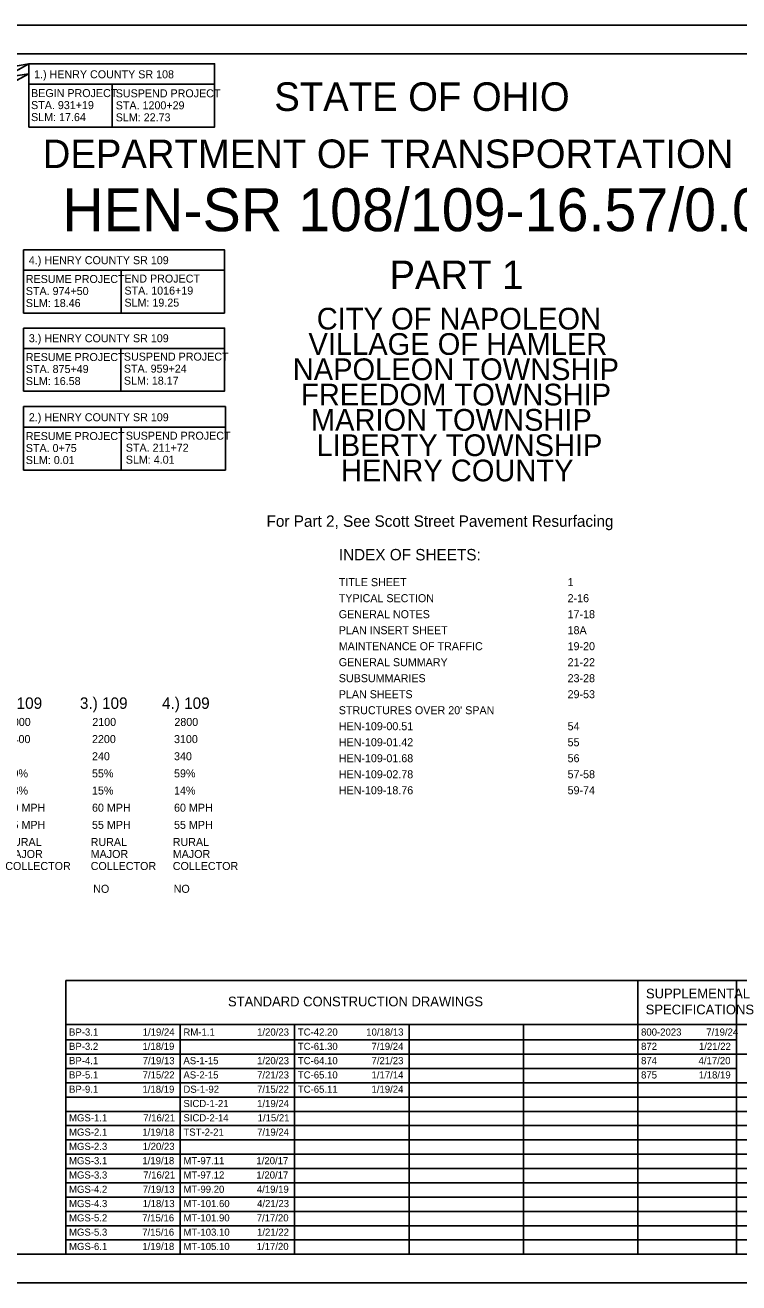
# Model space of a CAD drawing. Extents: x -6.2 to 37.4, y 0.2 to 22.2.
# Drawn here: x 9.02 to 21.5, y 0.21 to 22.21 of the extents above; entities that cross this region are included whole.
import ezdxf

# ---------------------------------------------------------------- set-up
doc = ezdxf.new("R2010")
doc.units = 0
for name, color, linetype in [('SH_Border', 7, 'Continuous'), ('SH_Cut_Line', 7, 'Continuous'), ('SH_Data', 7, 'Continuous'), ('SH_Text', 7, 'Continuous')]:
    doc.layers.add(name, color=color, linetype=linetype)

msp = doc.modelspace()

# ---------------------------------------------------------------- linework, layer by layer
at = {"layer": 'SH_Border'}
for p, q in [((2.469, 20.38), (9.087, 21.532)), ((9.087, 21.354), (2.469, 20.38)), ((2.48, 17.827), (9.087, 21.532)), ((9.087, 21.354), (2.48, 17.827)), ((9.087, 21.354), (9.087, 21.532))]:
    msp.add_line(p, q, dxfattribs=at)
msp.add_lwpolyline([(1.081, 21.707), (33.081, 21.707), (33.081, 0.707), (1.081, 0.707)], close=True, dxfattribs=at)
at = {"layer": 'SH_Cut_Line'}
msp.add_lwpolyline([(-0.419, 0.207), (33.581, 0.207), (33.581, 22.207), (-0.419, 22.207)], close=True, dxfattribs=at)
at = {"layer": 'SH_Data'}
for p, q in [((9.731, 5.499), (23.181, 5.499)), ((9.731, 0.707), (9.731, 5.499)), ((19.731, 0.707), (19.731, 5.499)), ((21.456, 0.707), (21.456, 5.499)), ((9.731, 4.728), (23.181, 4.728)), ((11.731, 0.707), (11.731, 4.728)), ((13.731, 0.707), (13.731, 4.728)), ((15.731, 0.707), (15.731, 4.728)), ((17.731, 0.707), (17.731, 4.728)), ((9.731, 4.457), (21.456, 4.457)), ((9.731, 4.207), (23.181, 4.207)), ((9.731, 3.957), (21.456, 3.957)), ((9.731, 3.707), (23.181, 3.707)), ((9.731, 3.457), (23.181, 3.457)), ((9.731, 3.207), (23.181, 3.207)), ((9.731, 2.957), (23.181, 2.957)), ((9.731, 2.707), (23.181, 2.707)), ((9.731, 2.457), (23.181, 2.457)), ((9.731, 2.207), (23.181, 2.207)), ((9.731, 1.957), (23.181, 1.957)), ((9.731, 1.707), (23.181, 1.707)), ((9.731, 1.457), (23.181, 1.457)), ((9.731, 1.207), (23.181, 1.207)), ((9.731, 0.957), (23.181, 0.957))]:
    msp.add_line(p, q, dxfattribs=at)
for points in [[(9.087, 21.354), (2.469, 20.38), (9.087, 21.532)], [(9.087, 21.354), (2.48, 17.827), (9.087, 21.532)]]:
    msp.add_lwpolyline(points, close=True, dxfattribs=at)
at = {"layer": 'SH_Text'}
for points in [[(9.087, 21.532), (12.332, 21.532), (12.332, 21.176), (9.087, 21.176)], [(9.087, 21.176), (10.542, 21.176), (10.542, 20.423), (9.087, 20.423)], [(10.542, 21.176), (12.332, 21.176), (12.332, 20.423), (10.542, 20.423)], [(8.994, 18.278), (12.504, 18.278), (12.504, 17.921), (8.994, 17.921)], [(8.994, 17.921), (10.7, 17.921), (10.7, 17.172), (8.994, 17.172)], [(10.7, 17.921), (12.504, 17.921), (12.504, 17.172), (10.7, 17.172)], [(8.994, 16.909), (12.507, 16.909), (12.507, 16.553), (8.994, 16.553)], [(8.994, 16.553), (10.692, 16.553), (10.692, 15.807), (8.994, 15.807)], [(10.692, 16.553), (12.507, 16.553), (12.507, 15.807), (10.692, 15.807)], [(8.994, 15.534), (12.52, 15.534), (12.52, 15.177), (8.994, 15.177)], [(8.994, 15.177), (10.696, 15.177), (10.696, 14.425), (8.994, 14.425)], [(10.696, 15.177), (12.52, 15.177), (12.52, 14.425), (10.696, 14.425)]]:
    msp.add_lwpolyline(points, close=True, dxfattribs=at)

# ---------------------------------------------------------------- texts
at = {"layer": 'SH_Data'}
for s, height, p in [('2.) 109', 0.2, (8.485, 10.248)), ('3.) 109', 0.2, (9.978, 10.248)), ('4.) 109', 0.2, (11.413, 10.248)), ('BP-3.1', 0.125, (9.787, 4.532)), ('1/19/24', 0.125, (11.075, 4.532)), ('RM-1.1', 0.125, (11.787, 4.532)), ('1/20/23', 0.125, (13.075, 4.532)), ('TC-42.20', 0.125, (13.787, 4.532)), ('10/18/13', 0.125, (14.983, 4.532)), ('800-2023', 0.125, (19.787, 4.532)), ('7/19/24', 0.125, (20.928, 4.532)), ('BP-3.2', 0.125, (9.787, 4.282)), ('1/18/19', 0.125, (11.071, 4.282)), ('TC-61.30', 0.125, (13.787, 4.282)), ('7/19/24', 0.125, (15.075, 4.282)), ('872', 0.125, (19.787, 4.282)), ('1/21/22', 0.125, (20.799, 4.282)), ('BP-4.1', 0.125, (9.787, 4.032)), ('7/19/13', 0.125, (11.075, 4.032)), ('AS-1-15', 0.125, (11.787, 4.032)), ('1/20/23', 0.125, (13.075, 4.032)), ('TC-64.10', 0.125, (13.787, 4.032)), ('7/21/23', 0.125, (15.075, 4.032)), ('874', 0.125, (19.787, 4.032)), ('4/17/20', 0.125, (20.793, 4.032)), ('BP-5.1', 0.125, (9.787, 3.782)), ('7/15/22', 0.125, (11.074, 3.782)), ('AS-2-15', 0.125, (11.787, 3.782)), ('7/21/23', 0.125, (13.075, 3.782)), ('TC-65.10', 0.125, (13.787, 3.782)), ('1/17/14', 0.125, (15.075, 3.782)), ('875', 0.125, (19.787, 3.782)), ('1/18/19', 0.125, (20.796, 3.782)), ('BP-9.1', 0.125, (9.787, 3.532)), ('1/18/19', 0.125, (11.071, 3.532)), ('DS-1-92', 0.125, (11.787, 3.532)), ('7/15/22', 0.125, (13.074, 3.532)), ('TC-65.11', 0.125, (13.787, 3.532)), ('1/19/24', 0.125, (15.075, 3.532)), ('SICD-1-21', 0.125, (11.787, 3.282)), ('1/19/24', 0.125, (13.075, 3.282)), ('MGS-1.1', 0.125, (9.787, 3.032)), ('7/16/21', 0.125, (11.084, 3.032)), ('SICD-2-14', 0.125, (11.787, 3.032)), ('1/15/21', 0.125, (13.084, 3.032)), ('MGS-2.1', 0.125, (9.787, 2.782)), ('1/19/18', 0.125, (11.069, 2.782)), ('TST-2-21', 0.125, (11.787, 2.782)), ('7/19/24', 0.125, (13.075, 2.782)), ('MGS-2.3', 0.125, (9.787, 2.532)), ('1/20/23', 0.125, (11.075, 2.532)), ('MGS-3.1', 0.125, (9.787, 2.282)), ('1/19/18', 0.125, (11.069, 2.282)), ('MT-97.11', 0.125, (11.787, 2.282)), ('1/20/17', 0.125, (13.063, 2.282)), ('MGS-3.3', 0.125, (9.787, 2.032)), ('7/16/21', 0.125, (11.084, 2.032)), ('MT-97.12', 0.125, (11.787, 2.032)), ('1/20/17', 0.125, (13.063, 2.032)), ('MGS-4.2', 0.125, (9.787, 1.782)), ('7/19/13', 0.125, (11.075, 1.782)), ('MT-99.20', 0.125, (11.787, 1.782)), ('4/19/19', 0.125, (13.071, 1.782)), ('MGS-4.3', 0.125, (9.787, 1.532)), ('1/18/13', 0.125, (11.075, 1.532)), ('MT-101.60', 0.125, (11.787, 1.532)), ('4/21/23', 0.125, (13.075, 1.532)), ('MGS-5.2', 0.125, (9.787, 1.282)), ('7/15/16', 0.125, (11.067, 1.282)), ('MT-101.90', 0.125, (11.787, 1.282)), ('7/17/20', 0.125, (13.068, 1.282)), ('MGS-5.3', 0.125, (9.787, 1.032)), ('7/15/16', 0.125, (11.067, 1.032)), ('MT-103.10', 0.125, (11.787, 1.032)), ('1/21/22', 0.125, (13.074, 1.032)), ('MGS-6.1', 0.125, (9.787, 0.782)), ('1/19/18', 0.125, (11.069, 0.782)), ('MT-105.10', 0.125, (11.787, 0.782)), ('1/17/20', 0.125, (13.068, 0.782))]:
    msp.add_text(s, height=height, dxfattribs=at).set_placement(p)
at = {"layer": 'SH_Text'}
for s, height, p in [('1.) HENRY COUNTY SR 108', 0.14, (9.177, 21.278)), ('STATE OF OHIO', 0.5, (13.376, 20.707)), ('BEGIN PROJECT', 0.14, (9.124, 20.949)), ('SUSPEND PROJECT', 0.14, (10.604, 20.945)), ('STA. 931+19', 0.14, (9.124, 20.739)), ('STA. 1200+29', 0.14, (10.604, 20.735)), ('SLM: 17.64', 0.14, (9.124, 20.529)), ('SLM: 22.73', 0.14, (10.604, 20.525)), ('DEPARTMENT OF TRANSPORTATION', 0.5, (9.328, 19.707)), ('HEN-SR 108/109-16.57/0.00', 0.75, (9.67, 18.603)), ('4.) HENRY COUNTY SR 109', 0.14, (9.085, 18.026)), ('PART 1', 0.5, (15.389, 17.59)), ('RESUME PROJECT', 0.14, (9.032, 17.697)), ('END PROJECT', 0.14, (10.756, 17.704)), ('STA. 974+50', 0.14, (9.032, 17.487)), ('STA. 1016+19', 0.14, (10.756, 17.494)), ('SLM: 18.46', 0.14, (9.032, 17.277)), ('SLM: 19.25', 0.14, (10.756, 17.284)), ('CITY OF NAPOLEON', 0.38, (14.118, 16.883)), ('3.) HENRY COUNTY SR 109', 0.14, (9.085, 16.661)), ('VILLAGE OF HAMLER', 0.38, (13.973, 16.44)), ('RESUME PROJECT', 0.14, (9.032, 16.332)), ('SUSPEND PROJECT', 0.14, (10.746, 16.339)), ('NAPOLEON TOWNSHIP', 0.38, (13.698, 15.998)), ('STA. 875+49', 0.14, (9.032, 16.122)), ('STA. 959+24', 0.14, (10.746, 16.129)), ('SLM: 18.17', 0.14, (10.746, 15.919)), ('SLM: 16.58', 0.14, (9.032, 15.912)), ('FREEDOM TOWNSHIP', 0.38, (13.843, 15.555)), ('2.) HENRY COUNTY SR 109', 0.14, (9.085, 15.279)), ('MARION TOWNSHIP', 0.38, (14.015, 15.113)), ('RESUME PROJECT', 0.14, (9.032, 14.95)), ('SUSPEND PROJECT', 0.14, (10.78, 14.956)), ('LIBERTY TOWNSHIP', 0.38, (14.114, 14.67)), ('STA. 0+75', 0.14, (9.032, 14.74)), ('STA. 211+72', 0.14, (10.78, 14.746)), ('SLM: 0.01', 0.14, (9.032, 14.53)), ('SLM: 4.01', 0.14, (10.78, 14.536)), ('HENRY COUNTY', 0.38, (14.541, 14.228)), ('For Part 2, See Scott Street Pavement Resurfacing', 0.2, (13.24, 13.432)), ('INDEX OF SHEETS:', 0.2, (14.503, 12.845)), ('TITLE SHEET', 0.14, (14.503, 12.394)), ('1', 0.14, (18.503, 12.394)), ('TYPICAL SECTION', 0.14, (14.503, 12.114)), ('2-16', 0.14, (18.503, 12.114)), ('GENERAL NOTES', 0.14, (14.503, 11.834)), ('17-18', 0.14, (18.503, 11.834)), ('PLAN INSERT SHEET', 0.14, (14.503, 11.554)), ('18A', 0.14, (18.503, 11.554)), ('MAINTENANCE OF TRAFFIC', 0.14, (14.503, 11.274)), ('19-20', 0.14, (18.503, 11.274)), ('GENERAL SUMMARY', 0.14, (14.503, 10.994)), ('21-22', 0.14, (18.503, 10.994)), ('SUBSUMMARIES', 0.14, (14.503, 10.714)), ('23-28', 0.14, (18.503, 10.714)), ('PLAN SHEETS', 0.14, (14.503, 10.434)), ('29-53', 0.14, (18.503, 10.434)), ("STRUCTURES OVER 20' SPAN", 0.14, (14.503, 10.154)), ('2000', 0.14, (8.701, 9.949)), ('2100', 0.14, (10.194, 9.949)), ('2800', 0.14, (11.629, 9.949)), ('HEN-109-00.51', 0.14, (14.503, 9.874)), ('54', 0.14, (18.503, 9.874)), ('2400', 0.14, (8.696, 9.649)), ('2200', 0.14, (10.189, 9.649)), ('3100', 0.14, (11.623, 9.649)), ('HEN-109-01.42', 0.14, (14.503, 9.594)), ('55', 0.14, (18.503, 9.594)), ('240', 0.14, (10.189, 9.349)), ('340', 0.14, (11.623, 9.349)), ('HEN-109-01.68', 0.14, (14.503, 9.314)), ('56', 0.14, (18.503, 9.314)), ('59%', 0.14, (8.696, 9.049)), ('55%', 0.14, (10.189, 9.049)), ('59%', 0.14, (11.623, 9.049)), ('HEN-109-02.78', 0.14, (14.503, 9.034)), ('57-58', 0.14, (18.503, 9.034)), ('13%', 0.14, (8.696, 8.749)), ('15%', 0.14, (10.189, 8.749)), ('14%', 0.14, (11.623, 8.749)), ('HEN-109-18.76', 0.14, (14.503, 8.754)), ('59-74', 0.14, (18.503, 8.754)), ('60 MPH', 0.14, (8.696, 8.449)), ('60 MPH', 0.14, (10.189, 8.449)), ('60 MPH', 0.14, (11.623, 8.449)), ('55 MPH', 0.14, (8.696, 8.149)), ('55 MPH', 0.14, (10.189, 8.149)), ('55 MPH', 0.14, (11.623, 8.149)), ('RURAL', 0.14, (8.673, 7.849)), ('RURAL', 0.14, (10.166, 7.849)), ('RURAL', 0.14, (11.601, 7.849)), ('MAJOR', 0.14, (8.673, 7.639)), ('MAJOR', 0.14, (10.166, 7.639)), ('MAJOR', 0.14, (11.601, 7.639)), ('COLLECTOR', 0.14, (8.673, 7.429)), ('COLLECTOR', 0.14, (10.166, 7.429)), ('COLLECTOR', 0.14, (11.601, 7.429)), ('NO', 0.14, (10.21, 7.03)), ('NO', 0.14, (11.617, 7.03)), ('SUPPLEMENTAL', 0.17, (19.873, 5.184)), ('STANDARD CONSTRUCTION DRAWINGS', 0.17, (12.566, 5.044)), ('SPECIFICATIONS', 0.17, (19.868, 4.904))]:
    msp.add_text(s, height=height, dxfattribs=at).set_placement(p)

doc.saveas('drawing.dxf')
